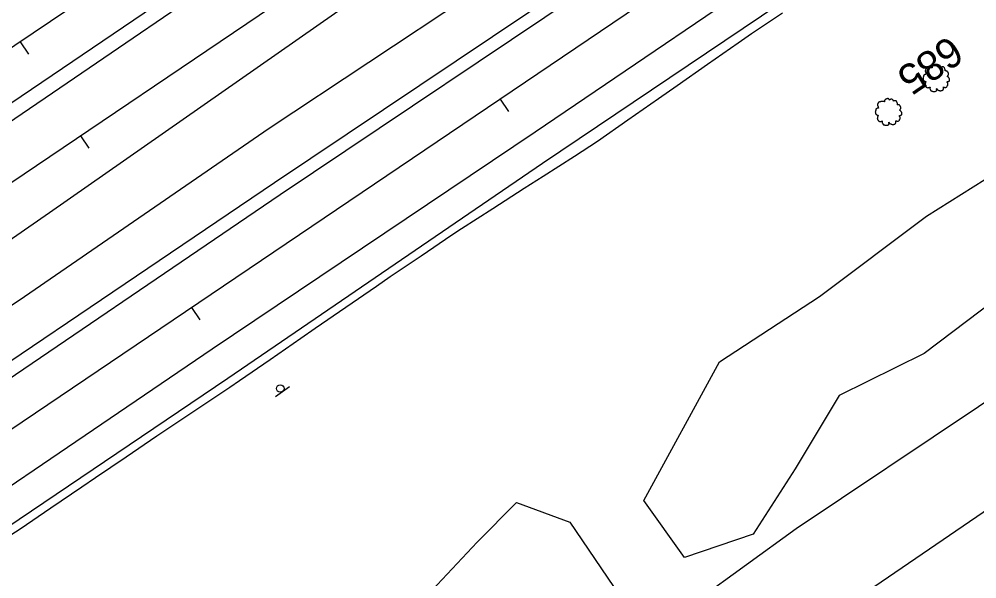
# Model space of a CAD drawing. Extents: x 1901471 to 1963503, y 756461 to 799997.
# Drawn here: x 1914448.6 to 1914705.8, y 763357.3 to 763507.5 of the extents above; entities that cross this region are included whole.
import ezdxf

# ---------------------------------------------------------------- set-up
doc = ezdxf.new("R2010")
doc.units = 0
for name, color, linetype in [('RD_DTM_BkLn1', 7, 'Continuous'), ('RD_EX_Bldg', 7, 'Continuous'), ('RD_EX_BldgApp', 7, 'Continuous'), ('RD_EX_Fence_Other', 7, 'Continuous'), ('RD_EX_H2O', 7, 'Continuous'), ('RD_EX_Road', 7, 'Continuous'), ('RD_EX_VEG', 7, 'Continuous'), ('RD_HC_Cl', 7, 'Continuous'), ('RD_HC_Data_Tic', 7, 'Continuous'), ('RD_HC_TX_Sta50', 7, 'Continuous')]:
    doc.layers.add(name, color=color, linetype=linetype)

# ---------------------------------------------------------------- blocks, each defined once
blk = doc.blocks.new('T2')
at = {"layer": 'RD_EX_VEG'}
for points in [[(0.05233333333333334, 7.213166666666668), (-0.24750000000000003, 7.238166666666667), (-0.5723333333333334, 7.138166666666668), (-0.8222500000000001, 7.038250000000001), (-1.0471666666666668, 6.963250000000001), (-1.2720833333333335, 6.863250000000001), (-1.5719166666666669, 6.688416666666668), (-1.7968333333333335, 6.488416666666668), (-1.9218333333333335, 6.2385833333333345), (-1.9718333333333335, 6.013666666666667), (-2.0217500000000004, 5.738833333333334), (-2.0217500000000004, 5.563833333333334), (-2.146666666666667, 5.538833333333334), (-2.296666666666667, 5.563833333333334), (-2.5465000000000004, 5.638833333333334), (-2.796416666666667, 5.638833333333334), (-3.0463333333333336, 5.638833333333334), (-3.3961666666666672, 5.613833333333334), (-3.7460000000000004, 5.613833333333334), (-4.020833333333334, 5.563833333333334), (-4.345750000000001, 5.513916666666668), (-4.720583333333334, 5.389000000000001), (-5.0704166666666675, 5.264000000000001), (-5.37025, 5.014083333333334), (-5.620166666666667, 4.539333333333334), (-5.745166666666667, 4.189500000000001), (-5.895083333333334, 3.9395833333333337), (-5.745166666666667, 3.489833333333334), (-5.570166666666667, 3.139916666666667), (-5.545250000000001, 2.9400000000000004), (-5.470250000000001, 2.5152500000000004), (-5.37025, 2.2903333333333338), (-5.245333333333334, 2.0903333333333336), (-5.320250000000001, 2.065416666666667), (-5.695166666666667, 2.015416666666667), (-5.995000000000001, 1.9155000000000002), (-6.419833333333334, 1.6905833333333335), (-6.644750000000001, 1.465666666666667), (-6.744750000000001, 1.1407500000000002), (-6.769666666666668, 0.7909166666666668), (-6.869583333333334, 0.5910833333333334), (-6.944583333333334, 0.3161666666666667), (-6.969583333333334, 0.2411666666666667), (-7.019583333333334, -0.08366666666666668), (-6.9195833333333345, -0.5335000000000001), (-6.894583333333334, -0.8833333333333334), (-6.769666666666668, -1.1082500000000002), (-6.619750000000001, -1.2830833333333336), (-6.444833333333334, -1.5330000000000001), (-6.045000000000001, -1.7579166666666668), (-5.7201666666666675, -1.8579166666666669), (-5.520250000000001, -1.8828333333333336), (-5.695166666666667, -2.382666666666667), (-5.745166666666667, -2.7325000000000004), (-5.870083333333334, -3.132333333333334), (-5.870083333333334, -3.2072500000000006), (-5.920000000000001, -3.682083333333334), (-5.770166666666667, -4.007000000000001), (-5.695166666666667, -4.38175), (-5.520250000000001, -4.606666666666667), (-5.245333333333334, -4.906583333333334), (-4.9205000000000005, -5.131416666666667), (-4.420666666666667, -5.256416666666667), (-4.020833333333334, -5.231416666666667), (-3.4460833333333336, -5.056500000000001), (-3.1962500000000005, -4.9815000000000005), (-3.2212500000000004, -5.156416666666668), (-3.1962500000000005, -5.531333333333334), (-3.1962500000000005, -5.956083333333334), (-3.0463333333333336, -6.280916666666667), (-2.946333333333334, -6.555833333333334), (-2.796416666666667, -6.805750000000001), (-2.4715000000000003, -7.030583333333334), (-2.07175, -7.1055833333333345), (-1.6469166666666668, -7.2555000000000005), (-1.1970833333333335, -7.330500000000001), (-0.6973333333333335, -7.355500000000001), (-0.09758333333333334, -7.205583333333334), (0.17725000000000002, -7.080583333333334), (0.27725000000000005, -6.905666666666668), (0.47716666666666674, -6.530833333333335), (0.4271666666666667, -6.3059166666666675), (0.4521666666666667, -5.706166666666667), (0.5520833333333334, -5.881166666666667), (0.7270833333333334, -6.231000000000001), (1.2268333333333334, -6.530833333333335), (1.626666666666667, -6.705750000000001), (2.101416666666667, -6.8557500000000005), (2.4013333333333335, -6.930666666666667), (2.8760833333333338, -6.8557500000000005), (3.2510000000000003, -6.780750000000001), (3.6257500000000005, -6.655750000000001), (3.9256666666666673, -6.380916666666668), (4.100583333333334, -6.106000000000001), (4.1505833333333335, -5.831166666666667), (4.2255, -5.456333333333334), (4.275500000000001, -5.281416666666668)], [(4.275500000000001, -5.281416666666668), (4.200583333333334, -5.106416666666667), (4.1505833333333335, -4.856583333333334), (4.2255, -4.881583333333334), (4.4004166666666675, -4.931583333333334), (4.675333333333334, -5.056500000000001), (4.900250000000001, -5.131416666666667), (5.225083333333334, -5.106416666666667), (5.500000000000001, -5.006500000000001), (5.949750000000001, -4.731583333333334), (6.224666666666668, -4.256833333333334), (6.499500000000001, -3.8570000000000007), (6.5745000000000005, -3.5321666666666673), (6.524500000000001, -3.3072500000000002), (6.499500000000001, -2.8075000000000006), (6.299583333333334, -2.5575833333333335), (6.249583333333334, -2.432666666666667), (6.1496666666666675, -2.0328333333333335), (6.224666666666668, -1.9828333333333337), (6.499500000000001, -1.9328333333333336), (6.874333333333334, -1.8079166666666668), (7.149250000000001, -1.6830000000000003), (7.374166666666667, -1.5080000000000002), (7.449083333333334, -1.2830833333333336), (7.424166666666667, -0.8833333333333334), (7.4740833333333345, -0.48350000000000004), (7.399166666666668, -0.3335), (7.299166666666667, -0.1836666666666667), (7.224166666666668, 0.016333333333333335), (7.074250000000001, 0.16616666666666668), (6.974333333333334, 0.3161666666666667), (6.874333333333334, 0.41608333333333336), (6.749416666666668, 0.5660833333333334), (6.5745000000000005, 0.6910000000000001), (6.424583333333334, 0.7410000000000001), (6.374583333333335, 0.8909166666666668), (6.524500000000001, 1.0908333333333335), (6.5745000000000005, 1.1907500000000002), (6.599416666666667, 1.4156666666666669), (6.824416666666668, 1.7655000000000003), (6.874333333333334, 2.1653333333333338), (6.824416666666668, 2.590166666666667), (6.774416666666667, 2.8650833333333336), (6.624416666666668, 3.139916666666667), (6.424583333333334, 3.3898333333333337), (6.299583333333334, 3.5647500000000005), (6.124666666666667, 3.689666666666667), (5.799833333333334, 3.814666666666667), (5.549916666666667, 3.864583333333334), (5.200083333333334, 3.864583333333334), (5.000166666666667, 3.9145833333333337), (5.025166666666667, 3.964583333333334), (5.025166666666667, 4.1145000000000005), (5.025166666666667, 4.389416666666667), (4.950166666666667, 4.839166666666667), (4.800250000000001, 5.339), (4.800250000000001, 5.364000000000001), (4.7002500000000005, 5.613833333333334), (4.475416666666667, 5.813750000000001), (4.3005, 5.913666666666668), (4.100583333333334, 6.038666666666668), (3.850666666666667, 6.063666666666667), (3.5508333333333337, 6.063666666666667), (3.2759166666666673, 6.013666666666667), (3.0760000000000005, 5.913666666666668), (2.9010833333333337, 5.788750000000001), (2.8260833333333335, 5.938666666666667), (2.726166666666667, 6.2385833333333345), (2.676166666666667, 6.3885000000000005), (2.52625, 6.563416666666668), (2.301416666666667, 6.7633333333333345), (1.8515000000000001, 6.888250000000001), (1.2268333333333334, 6.813333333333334), (0.9269166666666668, 6.613416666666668), (0.7770000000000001, 6.438500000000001), (0.7270833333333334, 6.563416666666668), (0.5270833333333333, 6.7633333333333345), (0.4271666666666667, 6.938250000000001), (0.25225000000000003, 7.063250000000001), (0.10233333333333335, 7.163166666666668), (0.0023333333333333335, 7.213166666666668)]]:
    blk.add_spline(points, degree=3, dxfattribs=at)
blk = doc.blocks.new('SIGN')
at = {"layer": 'RD_EX_BldgApp'}
blk.add_line((-4.517166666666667, -2.0245), (4.482833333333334, -2.0245), dxfattribs=at)
blk.add_circle((-1.0416666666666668e-05, -2.0833333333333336e-05), 2.0000000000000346, dxfattribs=at)

msp = doc.modelspace()

# ---------------------------------------------------------------- linework, layer by layer
at = {"layer": 'RD_DTM_BkLn1'}
msp.add_lwpolyline([(1914446.4076496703, 763369.0964223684), (1914448.896495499, 763370.765816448), (1914457.1676620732, 763376.3772310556), (1914465.438828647, 763381.9886456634), (1914469.11246138, 763384.4809514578), (1914477.3775161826, 763390.1035828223), (1914485.642570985, 763395.7262141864), (1914488.5491639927, 763397.7035393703), (1914496.8704945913, 763403.2477209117), (1914505.1918251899, 763408.7919024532), (1914507.8080188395, 763410.5349713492), (1914516.0386984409, 763416.2100255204), (1914524.2693780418, 763421.8850796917), (1914528.1317459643, 763424.5481826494), (1914536.3720534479, 763430.2115842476), (1914544.6123609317, 763435.8749858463), (1914548.2943848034, 763438.4055685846), (1914556.5791328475, 763444.0016993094), (1914564.8638808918, 763449.5978300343), (1914567.4392447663, 763451.3374210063), (1914575.8661581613, 763456.7180041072), (1914584.2930715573, 763462.0985872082), (1914589.377874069, 763465.3452329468), (1914597.7695167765, 763470.7698940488), (1914603.9276303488, 763474.7507212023), (1914612.1259915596, 763480.4720977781), (1914620.3243527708, 763486.1934743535), (1914625.3203855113, 763489.6800473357), (1914633.5251457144, 763495.3922602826), (1914641.7299059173, 763501.1044732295), (1914645.3386955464, 763503.6169384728), (1914653.666684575, 763509.1442368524)], dxfattribs=at)
at = {"layer": 'RD_EX_Fence_Other'}
msp.add_lwpolyline([(1913441.3200000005, 762752.5200000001), (1913508.2400000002, 762797.3900000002), (1913600.4300000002, 762859.7000000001), (1913720.1600000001, 762940.1300000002), (1913839.1900000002, 763020.4700000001), (1913932.0800000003, 763083.2900000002), (1914038.0400000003, 763155.0100000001), (1914144.1700000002, 763227.4200000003), (1914263.3700000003, 763307.4100000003), (1914396.6900000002, 763397.33), (1914450.0600000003, 763433.1000000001), (1914515.7500000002, 763478.2200000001), (1914569.2700000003, 763513.7400000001), (1914595.4700000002, 763531.4600000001), (1914615.0400000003, 763544.3800000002), (1914619.4600000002, 763547.5100000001), (1914659.5100000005, 763574.9200000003), (1914712.8400000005, 763610.9000000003), (1914765.4400000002, 763646.2400000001), (1914830.9500000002, 763690.9000000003)], dxfattribs=at)
at = {"layer": 'RD_EX_H2O'}
msp.add_lwpolyline([(1914926.3500000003, 763771.4300000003), (1914808.0900000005, 763692.56), (1914657.5100000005, 763592.4800000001), (1914554.0800000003, 763523.4900000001), (1914456.8100000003, 763455.56), (1914400.5400000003, 763416.58), (1914351.6500000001, 763384.2200000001)], dxfattribs=at)
at = {"layer": 'RD_EX_Road'}
for points in [[(1913444.8700000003, 762805.1600000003), (1913512.8400000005, 762851.1700000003), (1913571.4000000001, 762890.4700000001), (1913657.3100000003, 762948.9400000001), (1913701.7500000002, 762978.7400000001), (1913757.5200000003, 763016.6400000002), (1913841.3500000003, 763072.6700000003), (1913878.1200000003, 763098.6400000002), (1913938.2400000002, 763138.81), (1914017.7100000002, 763192.05), (1914057.6200000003, 763218.5400000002), (1914112.0000000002, 763255.2200000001), (1914149.64, 763280.32), (1914204.7100000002, 763317.3500000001), (1914236.9500000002, 763339.8400000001), (1914289.7600000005, 763375.82), (1914321.6500000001, 763397.9600000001), (1914393.2700000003, 763445.1000000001), (1914400.0700000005, 763449.9800000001), (1914439.5400000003, 763475.4500000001), (1914527.0100000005, 763535.1500000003), (1914610.6100000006, 763591.3400000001), (1914698.8200000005, 763651.2300000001), (1914782.4100000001, 763707.7900000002)], [(1913405.4900000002, 762708.3500000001), (1913506.7400000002, 762776.9300000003), (1913591.4400000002, 762833.83), (1913670.0400000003, 762886.3700000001), (1913750.9000000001, 762941.7100000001), (1913818.0000000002, 762987.1000000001), (1913899.9000000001, 763042.2600000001), (1913969.4400000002, 763089.05), (1914068.6000000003, 763156.06), (1914142.6700000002, 763206.3400000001), (1914220.7400000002, 763258.8800000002), (1914296.9000000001, 763310.3800000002), (1914367.6600000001, 763358.4000000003), (1914399.3700000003, 763379.6600000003), (1914429.9400000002, 763400.1600000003), (1914518.7100000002, 763460.4100000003), (1914607.4700000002, 763519.9300000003), (1914698.6300000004, 763581.8400000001), (1914788.3200000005, 763642.4600000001), (1914879.1100000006, 763703.82)], [(1914923.7700000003, 763695.33), (1914844.7900000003, 763641.3500000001), (1914759.1600000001, 763584.05), (1914677.2300000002, 763528.05), (1914589.2000000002, 763468.7200000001), (1914504.6800000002, 763411.05), (1914435.2900000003, 763364.2700000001), (1914399.7200000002, 763340.1800000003), (1914324.7900000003, 763291.6500000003), (1914236.9500000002, 763232.31), (1914140.0500000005, 763166.5200000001), (1914064.7700000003, 763114.5000000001), (1913830.7200000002, 762950.7700000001), (1913797.9500000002, 762928.1100000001), (1913759.6100000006, 762900.32), (1913679.1000000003, 762844.1100000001), (1913614.9700000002, 762799.4100000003), (1913585.1700000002, 762778.32), (1913524.5200000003, 762735.8900000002), (1913475.7200000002, 762701.56)], [(1914907.9000000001, 763694.4100000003), (1914835.5600000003, 763645.4100000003), (1914738.4900000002, 763579.6200000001), (1914662.4600000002, 763528.2300000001), (1914587.1700000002, 763477.2000000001), (1914500.4400000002, 763418.9800000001), (1914400.0700000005, 763350.81), (1914247.5800000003, 763248.3400000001), (1914113.2200000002, 763157.3700000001), (1914003.2500000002, 763081.6500000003), (1913916.4600000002, 763020.0400000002), (1913834.7300000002, 762962.6200000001), (1913748.8100000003, 762902.58), (1913672.4800000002, 762848.9900000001), (1913587.6100000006, 762789.6500000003), (1913498.2000000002, 762726.83)], [(1913461.7800000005, 762750.7000000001), (1913545.9500000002, 762807.9500000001), (1913646.6800000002, 762875.31), (1913702.8000000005, 762913.3900000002), (1913781.5700000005, 762966.1000000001), (1913855.8100000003, 763016.9000000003), (1913937.3700000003, 763071.8900000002), (1914036.7100000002, 763139.07), (1914120.5400000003, 763195.6200000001), (1914193.7300000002, 763244.5100000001), (1914261.0000000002, 763290.4300000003), (1914336.8100000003, 763341.7500000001), (1914399.5500000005, 763384.2800000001), (1914517.2300000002, 763463.6400000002), (1914595.2900000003, 763515.9600000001), (1914677.9600000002, 763571.6000000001), (1914758.9800000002, 763627.05), (1914837.2200000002, 763679.55)], [(1914432.7600000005, 763186.5300000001), (1914468.3700000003, 763210.7600000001), (1914585.1800000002, 763291.4900000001), (1914654.7500000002, 763339.1900000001), (1914742.2200000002, 763398.8900000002), (1914825.6300000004, 763453.7900000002), (1914880.0700000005, 763491.4400000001), (1914955.5400000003, 763542.0900000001), (1915011.64, 763580.2000000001), (1915065.7100000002, 763616.1800000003), (1915116.64, 763651.5200000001), (1915148.0200000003, 763673.3)], [(1913499.7700000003, 762846.4600000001), (1913589.0000000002, 762906.6800000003), (1913670.0400000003, 762961.4900000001), (1913751.0700000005, 763016.2900000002), (1913841.7000000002, 763077.3800000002), (1913965.9500000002, 763161.1200000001), (1914122.6300000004, 763266.3800000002), (1914270.7600000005, 763366.5900000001), (1914399.9000000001, 763453.55), (1914493.0500000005, 763516.6000000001), (1914562.0700000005, 763563.0200000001), (1914627.5800000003, 763607.58), (1914704.3500000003, 763659.3500000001)], [(1913777.7200000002, 762772.05), (1913797.4800000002, 762786.2400000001), (1913817.4000000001, 762801.7700000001), (1913877.3200000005, 762835.4200000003), (1913936.2900000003, 762871.8), (1914010.9500000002, 762919.56), (1914065.2200000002, 762955.2500000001), (1914143.9600000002, 763005.6700000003), (1914223.0100000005, 763058.7700000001), (1914282.7700000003, 763100.8800000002), (1914350.2100000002, 763147.5400000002), (1914399.9300000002, 763189.3400000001), (1914482.5800000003, 763247.9400000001), (1914554.7300000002, 763296.9300000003), (1914585.9200000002, 763319.9100000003), (1914617.2900000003, 763341.8700000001), (1914657.3300000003, 763370.8400000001), (1914706.2300000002, 763403.6000000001), (1914752.1800000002, 763434.4100000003), (1914812.7100000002, 763475.1000000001), (1914850.7300000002, 763500.3900000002), (1914926.9400000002, 763551.9600000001), (1915015.1500000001, 763611.4800000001), (1915085.8300000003, 763659.9200000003)]]:
    msp.add_lwpolyline(points, dxfattribs=at)
at = {"layer": 'RD_EX_VEG'}
for points in [[(1914710.7600000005, 763432.1500000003), (1914691.7000000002, 763417.7700000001), (1914668.8800000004, 763406.5200000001), (1914657.0100000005, 763386.83), (1914645.7600000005, 763369.33), (1914627.3200000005, 763363.08), (1914616.3800000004, 763378.3900000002), (1914636.6900000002, 763415.58), (1914663.5700000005, 763433.0900000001), (1914692.3200000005, 763454.6500000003), (1914714.2000000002, 763468.4000000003)], [(1914556.8300000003, 763351.4000000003), (1914571.6100000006, 763367.1800000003), (1914582.2400000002, 763377.81), (1914596.5300000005, 763372.4900000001), (1914611.64, 763350.2400000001)]]:
    msp.add_lwpolyline(points, dxfattribs=at)
at = {"layer": 'RD_HC_Cl'}
for p, q in [((1916236.554148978, 764707.5798489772), (1911792.3681539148, 761708.9425405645)), ((1916252.3823139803, 764682.0580289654), (1911757.6532124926, 761649.3514215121)), ((1916195.7651138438, 764578.0862627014), (1911854.4508108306, 761647.9472216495))]:
    msp.add_line(p, q, dxfattribs=at)
at = {"layer": 'RD_HC_Data_Tic'}
for p, q in [((1914448.86499004, 763501.3676396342), (1914451.102272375, 763498.051833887)), ((1914577.8107218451, 763486.0595169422), (1914580.0484830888, 763482.7440343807)), ((1914465.139247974, 763476.1602466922), (1914467.3765131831, 763472.8444293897)), ((1914494.9236578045, 763430.1154858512), (1914497.161419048, 763426.8000032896))]:
    msp.add_line(p, q, dxfattribs=at)

# ---------------------------------------------------------------- block references
at = {"layer": 'RD_EX_Bldg', "xscale": 0.5039370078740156, "yscale": 0.5039370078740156, "rotation": 35.788973}
msp.add_blockref('SIGN', (1914518.7700000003, 763408.4000000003), dxfattribs=at)
at = {"layer": 'RD_EX_VEG', "xscale": 0.4921259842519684, "yscale": 0.4921259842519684}
for p in [(1914694.8200000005, 763491.6800000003), (1914682.0100000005, 763482.6200000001)]:
    msp.add_blockref('T2', p, dxfattribs=at)

# ---------------------------------------------------------------- texts
at = {"layer": 'RD_HC_TX_Sta50'}
msp.add_text('685', height=8.000000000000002, rotation=214.00852866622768, dxfattribs=at).set_placement((1914698.546719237, 763503.3615086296))

doc.saveas('drawing.dxf')
